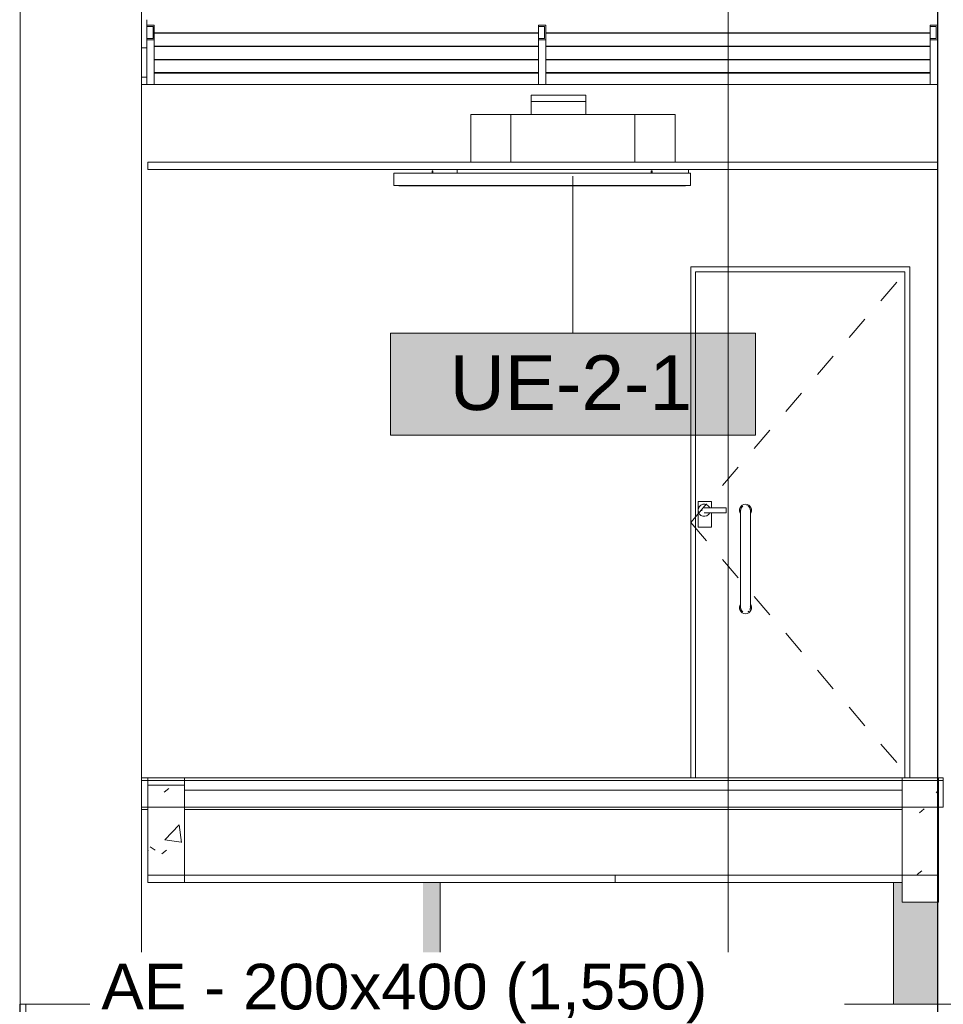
# Model space of a CAD drawing. Header units: metres. Extents: x 3.7 to 90.5, y -1.7 to 14.3.
# Tile 714 of 1056: x 69.1 to 72.9, y 5.1 to 9.2. Entities that reach past the tile are written whole.
import ezdxf

# ---------------------------------------------------------------- set-up
doc = ezdxf.new("R2010")
doc.units = ezdxf.units.M
doc.linetypes.add('Center', pattern=[0.03175, 0.00635, -0.004763, 0.015875, -0.004763])
for name, color, linetype, lineweight in [('A-CLNG', 7, 'Continuous', 18), ('A-DOOR', 7, 'Continuous', 18), ('A-FLOR', 7, 'Continuous', 18), ('A-FLOR-MCUT', 7, 'Continuous', 18), ('A-GLAZ-CWMG', 7, 'Continuous', 18), ('A-WALL', 7, 'Continuous', 18), ('A-WALL-PATT', 7, 'Continuous', 18), ('DUTOS', 7, 'Continuous', 18), ('E-LITE-EQPM', 7, 'Continuous', 18), ('G-ANNO-SYMB', 7, 'Continuous', 9), ('I-WALL', 7, 'Continuous', 18), ('M-EQPM', 7, 'Continuous', 18), ('M-HVAC-DUCT', 7, 'Continuous', 18), ('S-BEAM', 7, 'Continuous', 18)]:
    doc.layers.add(name, color=color, linetype=linetype, lineweight=lineweight)
doc.layers.add('M-EQPM-IDEN', color=1, linetype='Continuous', lineweight=9, true_color=0xff0000)
doc.layers.add('M-HVAC-DUCT-IDEN', color=1, linetype='Continuous', lineweight=9, true_color=0xff0000)
doc.styles.add('Arial_1', font='arial.ttf', dxfattribs={"height": 0.225})
doc.styles.add('Arial_2', font='arial.ttf', dxfattribs={"height": 0.1875})
pattern_1 = [(50, (61.586, 6.894), (0.546555, -0.047815), [0.05715, -0.62865]), (355, (61.586, 6.894), (-0.105728, 0.573166), [0.04572, -0.50292]), (100.451, (61.632, 6.89), (0.440828, 0.52535), [0.04857, -0.53427]), (46.184, (61.586, 7.047), (0.813237, -0.12613), [0.08572, -0.94297]), (96.636, (61.654, 7.036), (0.71221, 0.742287), [0.07286, -0.80141]), (351.184, (61.586, 7.047), (0.712217, 0.742274), [0.06858, -0.75438]), (21, (61.662, 7.009), (0.454846, -0.306795), [0.05715, -0.62865]), (326, (61.662, 7.009), (0.185405, 0.55256), [0.04572, -0.50292]), (71.451, (61.7, 6.983), (0.64025, 0.245763), [0.04857, -0.53427]), (37.5, (61.586, 6.894), (0.009261, 0.2536672), [0.02515, -0.47168, 0.02515, -0.48539, -0.50483]), (37.5, (61.586, 6.894), (0.009261, 0.2536672), [-1.007, 0.02515, -0.47968]), (7.5, (61.586, 6.894), (0.200456, 0.300546), [0.02515, -0.26594, 0.02515, -0.46025, -0.19241]), (7.5, (61.586, 6.894), (0.200456, 0.300546), [-0.77648, 0.02515, -0.16726]), (327.5, (61.416, 6.894), (0.4067682, -0.0171882), [0.02515, -0.16535, 0.02515, -0.56921, -0.78867]), (327.5, (61.416, 6.894), (0.4067682, -0.0171882), [-0.78486, 0.02515, -0.76352]), (317.5, (61.34, 6.894), (0.444383, 0.076279), [0.02515, -0.2225, 0.02515, -0.36957, -0.56007]), (317.5, (61.34, 6.894), (0.444383, 0.076279), [-0.64237, 0.02515, -0.53492])]

# ---------------------------------------------------------------- blocks, each defined once
blk = doc.blocks.new('Paredes 15 - Paredes 6-6874455-Corte 8')
at = {"layer": 'A-WALL'}
for p, q in [((50.5733, 9.9121), (50.5733, 5.11)), ((51.0715, 5.11), (51.0715, 9.9121)), ((50.5733, 5.11), (51.0715, 5.11))]:
    blk.add_line(p, q, dxfattribs=at)
blk = doc.blocks.new('porta de vidro sala de aula - SALAS DE AULAS E LABORATÓRIOS-7237770-Corte 8')
at = {"layer": 'A-DOOR'}
for p, q in [((53.3284, 8.14), (53.3284, 6.04)), ((54.2284, 8.14), (53.3284, 8.14)), ((54.2284, 6.04), (54.2284, 8.14)), ((53.3484, 6.04), (53.3484, 8.12)), ((53.3484, 8.12), (54.2084, 8.12)), ((54.2084, 8.12), (53.3484, 8.12)), ((53.3484, 8.12), (53.3484, 6.04)), ((54.2084, 6.04), (54.2084, 8.12)), ((54.2084, 6.04), (54.2084, 8.12)), ((53.4134, 7.1759), (53.3584, 7.1759)), ((53.3584, 7.1759), (53.3584, 7.0709)), ((53.4134, 7.15), (53.4134, 7.1759)), ((53.4734, 7.15), (53.4034, 7.15)), ((53.4034, 7.13), (53.4734, 7.13)), ((53.4134, 7.0709), (53.4134, 7.13)), ((53.4734, 7.14), (53.4734, 7.15)), ((53.4734, 7.13), (53.4734, 7.14)), ((53.5334, 7.11), (53.5334, 6.77)), ((53.5734, 6.77), (53.5734, 7.11)), ((53.3584, 7.0709), (53.4134, 7.0709))]:
    blk.add_line(p, q, dxfattribs=at)
at = {"layer": 'A-DOOR', "linetype": 'Center'}
for q in [(54.2284, 8.14), (54.2284, 6.04)]:
    blk.add_line((53.3284, 7.09), q, dxfattribs=at)
at = {"layer": 'A-DOOR', "flags": 128}
for points in [[(53.4034, 7.15), (53.4026, 7.15), (53.4018, 7.15), (53.401, 7.15), (53.4002, 7.15), (53.3995, 7.15), (53.3987, 7.15), (53.3979, 7.15), (53.3971, 7.15), (53.3964, 7.15), (53.3956, 7.15), (53.3949, 7.15), (53.3942, 7.15), (53.3935, 7.15), (53.3928, 7.15), (53.3921, 7.15), (53.3915, 7.15), (53.3908, 7.15), (53.3902, 7.15), (53.3896, 7.15), (53.3891, 7.15), (53.3885, 7.15), (53.388, 7.15), (53.3875, 7.15), (53.387, 7.15), (53.3866, 7.15), (53.3862, 7.15), (53.3858, 7.15), (53.3854, 7.15), (53.3851, 7.15), (53.3848, 7.15), (53.3845, 7.15), (53.3843, 7.15), (53.3841, 7.15), (53.3839, 7.15), (53.3837, 7.15), (53.3836, 7.15), (53.3835, 7.15), (53.3835, 7.15), (53.3834, 7.15)], [(53.3834, 7.13), (53.3834, 7.13), (53.3835, 7.13), (53.3836, 7.13), (53.3837, 7.13), (53.3838, 7.13), (53.384, 7.13), (53.3842, 7.13), (53.3844, 7.13), (53.3847, 7.13), (53.385, 7.13), (53.3853, 7.13), (53.3857, 7.13), (53.3861, 7.13), (53.3865, 7.13), (53.3869, 7.13), (53.3874, 7.13), (53.3879, 7.13), (53.3884, 7.13), (53.3889, 7.13), (53.3895, 7.13), (53.3901, 7.13), (53.3907, 7.13), (53.3913, 7.13), (53.392, 7.13), (53.3926, 7.13), (53.3933, 7.13), (53.394, 7.13), (53.3947, 7.13), (53.3954, 7.13), (53.3962, 7.13), (53.3969, 7.13), (53.3977, 7.13), (53.3985, 7.13), (53.3992, 7.13), (53.4, 7.13), (53.4008, 7.13), (53.4016, 7.13), (53.4024, 7.13), (53.4032, 7.13), (53.4034, 7.13)], [(53.5334, 7.1403), (53.5335, 7.1411), (53.5336, 7.1419), (53.5337, 7.1427)], [(53.5334, 7.14), (53.5334, 7.14), (53.5334, 7.1399), (53.5334, 7.1398), (53.5334, 7.1396), (53.5334, 7.1394), (53.5334, 7.1391), (53.5334, 7.1388), (53.5334, 7.1385), (53.5334, 7.1381), (53.5334, 7.1376), (53.5334, 7.1371), (53.5334, 7.1366), (53.5334, 7.136), (53.5334, 7.1354), (53.5334, 7.1348), (53.5334, 7.1341), (53.5334, 7.1333), (53.5334, 7.1326), (53.5334, 7.1317), (53.5334, 7.1309), (53.5334, 7.13), (53.5334, 7.1291), (53.5334, 7.1282), (53.5334, 7.1272), (53.5334, 7.1262), (53.5334, 7.1252), (53.5334, 7.1241), (53.5334, 7.1231), (53.5334, 7.122), (53.5334, 7.1209), (53.5334, 7.1197), (53.5334, 7.1186), (53.5334, 7.1174), (53.5334, 7.1163), (53.5334, 7.1151), (53.5334, 7.1139), (53.5334, 7.1127), (53.5334, 7.1115), (53.5334, 7.1103), (53.5334, 7.11)], [(53.5338, 7.1435), (53.534, 7.1443), (53.5342, 7.145), (53.5344, 7.1458), (53.5347, 7.1466)], [(53.5718, 7.1475), (53.5721, 7.1468), (53.5723, 7.146), (53.5726, 7.1453), (53.5728, 7.1445), (53.573, 7.1437), (53.5731, 7.1429), (53.5733, 7.1421), (53.5733, 7.1413), (53.5734, 7.1405), (53.5734, 7.1397)], [(53.5734, 7.11), (53.5734, 7.1112), (53.5734, 7.1124), (53.5734, 7.1136), (53.5734, 7.1148), (53.5734, 7.116), (53.5734, 7.1171), (53.5734, 7.1183), (53.5734, 7.1194), (53.5734, 7.1206), (53.5734, 7.1217), (53.5734, 7.1228), (53.5734, 7.1239), (53.5734, 7.1249), (53.5734, 7.1259), (53.5734, 7.1269), (53.5734, 7.1279), (53.5734, 7.1289), (53.5734, 7.1298), (53.5734, 7.1307), (53.5734, 7.1315), (53.5734, 7.1323), (53.5734, 7.1331), (53.5734, 7.1339), (53.5734, 7.1346), (53.5734, 7.1352), (53.5734, 7.1359), (53.5734, 7.1365), (53.5734, 7.137), (53.5734, 7.1375), (53.5734, 7.138), (53.5734, 7.1384), (53.5734, 7.1387), (53.5734, 7.1391), (53.5734, 7.1393), (53.5734, 7.1396), (53.5734, 7.1397), (53.5734, 7.1399), (53.5734, 7.14), (53.5734, 7.14), (53.5734, 7.14)], [(53.5334, 6.77), (53.5334, 6.7688), (53.5334, 6.7676), (53.5334, 6.7664), (53.5334, 6.7652), (53.5334, 6.764), (53.5334, 6.7629), (53.5334, 6.7617), (53.5334, 6.7606), (53.5334, 6.7594), (53.5334, 6.7583), (53.5334, 6.7572), (53.5334, 6.7561), (53.5334, 6.7551), (53.5334, 6.7541), (53.5334, 6.7531), (53.5334, 6.7521), (53.5334, 6.7511), (53.5334, 6.7502), (53.5334, 6.7493), (53.5334, 6.7485), (53.5334, 6.7477), (53.5334, 6.7469), (53.5334, 6.7461), (53.5334, 6.7454), (53.5334, 6.7448), (53.5334, 6.7441), (53.5334, 6.7435), (53.5334, 6.743), (53.5334, 6.7425), (53.5334, 6.742), (53.5334, 6.7416), (53.5334, 6.7413), (53.5334, 6.7409), (53.5334, 6.7407), (53.5334, 6.7404), (53.5334, 6.7403), (53.5334, 6.7401), (53.5334, 6.74), (53.5334, 6.74), (53.5334, 6.74)], [(53.5734, 6.74), (53.5734, 6.74), (53.5734, 6.7401), (53.5734, 6.7402), (53.5734, 6.7404), (53.5734, 6.7406), (53.5734, 6.7409), (53.5734, 6.7412), (53.5734, 6.7415), (53.5734, 6.7419), (53.5734, 6.7424), (53.5734, 6.7429), (53.5734, 6.7434), (53.5734, 6.744), (53.5734, 6.7446), (53.5734, 6.7452), (53.5734, 6.7459), (53.5734, 6.7467), (53.5734, 6.7474), (53.5734, 6.7483), (53.5734, 6.7491), (53.5734, 6.75), (53.5734, 6.7509), (53.5734, 6.7518), (53.5734, 6.7528), (53.5734, 6.7538), (53.5734, 6.7548), (53.5734, 6.7559), (53.5734, 6.7569), (53.5734, 6.758), (53.5734, 6.7591), (53.5734, 6.7603), (53.5734, 6.7614), (53.5734, 6.7626), (53.5734, 6.7637), (53.5734, 6.7649), (53.5734, 6.7661), (53.5734, 6.7673), (53.5734, 6.7685), (53.5734, 6.7697), (53.5734, 6.77)], [(53.5351, 6.7315), (53.5348, 6.7323), (53.5345, 6.733), (53.5343, 6.7338), (53.5341, 6.7346), (53.5339, 6.7353), (53.5337, 6.7361), (53.5336, 6.7369), (53.5335, 6.7377), (53.5335, 6.7385), (53.5334, 6.7393)], [(53.5734, 6.7387), (53.5734, 6.7379), (53.5733, 6.7371), (53.5732, 6.7363), (53.573, 6.7355), (53.5729, 6.7348), (53.5726, 6.734), (53.5724, 6.7332), (53.5721, 6.7325), (53.5718, 6.7317)]]:
    blk.add_lwpolyline(points, dxfattribs=at)
at = {"layer": 'A-DOOR'}
for centre, radius, start, end in [((53.3834, 7.14), 0.025, 23.748, 180), ((53.5534, 7.14), 0.025, 90, 216.2791), ((53.5534, 7.14), 0.025, 323.397, 90), ((53.3834, 7.14), 0.025, 180, 336.2194), ((53.3834, 7.14), 0.01, 165, 180), ((53.3834, 7.14), 0.01, 180, 195), ((53.5534, 7.14), 0.02, 122.5857, 183.2832), ((53.5534, 7.14), 0.02, 352.5937, 75), ((53.5534, 6.74), 0.025, 143.7209, 270), ((53.5534, 6.74), 0.02, 176.7168, 237.4143), ((53.5534, 6.74), 0.025, 270, 36.9829), ((53.5534, 6.74), 0.02, 300, 315), ((53.5534, 6.74), 0.02, 330, 9.5989)]:
    blk.add_arc(centre, radius, start, end, dxfattribs=at)
blk = doc.blocks.new('Rectangular Mullion - 50 x 150mm-8386768-Corte 8')
at = {"layer": 'A-GLAZ-CWMG'}
for p, q in [((54.3415, 9.1332), (54.3115, 9.1332)), ((54.3115, 9.1332), (54.3115, 9.1282)), ((54.3115, 9.1282), (54.3365, 9.1282)), ((54.3115, 9.1282), (54.3115, 9.0781)), ((54.3365, 9.1282), (54.3365, 9.0781)), ((54.3415, 9.0731), (54.3415, 9.1332)), ((54.3365, 9.0781), (54.3115, 9.0781)), ((54.3115, 9.0781), (54.3115, 9.0731)), ((54.3115, 9.0731), (54.3415, 9.0731)), ((54.3115, 9.0731), (54.3115, 8.89))]:
    blk.add_line(p, q, dxfattribs=at)
blk = doc.blocks.new('Rectangular Mullion - 50 x 150mm-8386769-Corte 8')
at = {"layer": 'A-GLAZ-CWMG'}
for p, q in [((51.1245, 9.1332), (51.0945, 9.1332)), ((51.0945, 9.1332), (51.0945, 9.1282)), ((51.0945, 9.1282), (51.1195, 9.1282)), ((51.0945, 9.0781), (51.0945, 9.1282)), ((51.1195, 9.1282), (51.1195, 9.0781)), ((51.1245, 9.0731), (51.1245, 9.1332)), ((51.1195, 9.0781), (51.0945, 9.0781)), ((51.0945, 9.0781), (51.0945, 9.0731)), ((51.0945, 9.0731), (51.1245, 9.0731)), ((51.0945, 8.89), (51.0945, 9.0731)), ((51.1245, 8.89), (51.1245, 9.0731))]:
    blk.add_line(p, q, dxfattribs=at)
blk = doc.blocks.new('Rectangular Mullion - 50 x 150mm-8386766-Corte 8')
at = {"layer": 'A-GLAZ-CWMG'}
for p, q in [((52.733, 9.1332), (52.703, 9.1332)), ((52.703, 9.1332), (52.703, 9.1282)), ((52.703, 9.1282), (52.728, 9.1282)), ((52.703, 9.0781), (52.703, 9.1282)), ((52.728, 9.1282), (52.728, 9.0781)), ((52.733, 9.0731), (52.733, 9.1332)), ((52.728, 9.0781), (52.703, 9.0781)), ((52.703, 9.0781), (52.703, 9.0731)), ((52.703, 9.0731), (52.733, 9.0731)), ((52.703, 8.89), (52.703, 9.0731)), ((52.733, 8.89), (52.733, 9.0731))]:
    blk.add_line(p, q, dxfattribs=at)
blk = doc.blocks.new('Montante retangular - U 90x35x5-7245190-Corte 8')
at = {"layer": 'A-GLAZ-CWMG'}
for p, q in [((52.703, 8.9383), (51.1245, 8.9383)), ((52.703, 8.9366), (51.1245, 8.9366)), ((54.3115, 8.9383), (52.733, 8.9383)), ((54.3115, 8.9366), (52.733, 8.9366))]:
    blk.add_line(p, q, dxfattribs=at)
blk = doc.blocks.new('Montante retangular - U 90x35x5-7245198-Corte 8')
at = {"layer": 'A-GLAZ-CWMG'}
for p, q in [((51.1245, 8.992), (52.703, 8.992)), ((51.1245, 8.9903), (52.703, 8.9903)), ((52.733, 8.992), (54.3115, 8.992)), ((52.733, 8.9903), (54.3115, 8.9903))]:
    blk.add_line(p, q, dxfattribs=at)
blk = doc.blocks.new('Montante retangular - U 90x35x5-V159-Corte 8')
at = {"layer": 'A-GLAZ-CWMG'}
for p, q in [((51.0945, 9.1332), (51.0945, 9.1558)), ((51.1245, 9.1024), (52.703, 9.1024)), ((51.1245, 9.1006), (52.703, 9.1006)), ((52.733, 9.1024), (54.3115, 9.1024)), ((52.733, 9.1006), (54.3115, 9.1006))]:
    blk.add_line(p, q, dxfattribs=at)
blk = doc.blocks.new('63_PHILIPS_TCS165 C6 2x28W - 2xTL5-28W HFP C3-V187-Corte 8')
at = {"layer": 'E-LITE-EQPM'}
for p, q in [((52.108, 8.525), (53.328, 8.525)), ((52.108, 8.475), (52.108, 8.525)), ((52.2665, 8.535), (52.2695, 8.535)), ((52.2665, 8.525), (52.2665, 8.535)), ((52.2695, 8.535), (52.2695, 8.525)), ((53.1665, 8.535), (53.1695, 8.535)), ((53.1665, 8.535), (53.1665, 8.525)), ((53.1695, 8.525), (53.1695, 8.535)), ((53.328, 8.525), (53.328, 8.475)), ((53.328, 8.475), (52.108, 8.475)), ((52.129, 8.473), (52.129, 8.475)), ((53.307, 8.473), (52.129, 8.473)), ((53.307, 8.473), (53.307, 8.475))]:
    blk.add_line(p, q, dxfattribs=at)
blk = doc.blocks.new('4 GRE - ESCOLA DE CINEMA E AUDIOVISUAL CINE REX R07_rvt-3-Corte 8')
at = {"layer": 'A-WALL-PATT', "true_color": 0x808080}
h = blk.add_hatch(dxfattribs=at)
h.set_pattern_fill('FP_31', color=8, style=0, pattern_type=2)
h.set_pattern_definition(pattern_1)
h.paths.add_polyline_path([(54.344, -0.5434), (54.344, 0.1), (54.3415, 0.1), (54.3423, -0.5434)])
h.paths.add_polyline_path([(54.344, 2.2), (54.344, 12.5099), (54.3415, 12.5099), (54.3415, 2.2)])
at = {"layer": 'A-WALL-PATT', "lineweight": 5, "true_color": 0xff8000}
h = blk.add_hatch(color=30, dxfattribs=at)
h.paths.add_polyline_path([(52.229, 2.7), (52.299, 2.7), (52.299, 4.3963), (52.229, 4.3963), (52.229, 2.8199)])
h.paths.add_polyline_path([(52.299, 4.4263), (52.299, 4.5398), (52.2934, 4.5454), (52.229, 4.5454), (52.229, 4.4263), (52.2934, 4.4263)])
h.paths.add_polyline_path([(52.229, 4.7454), (52.299, 4.7454), (52.299, 4.91), (52.229, 4.91)])
h.paths.add_polyline_path([(52.229, 5.11), (52.299, 5.11), (52.299, 5.61), (52.229, 5.61), (52.229, 5.3423)])
at = {"layer": 'A-WALL-PATT', "true_color": 0xff8000}
h = blk.add_hatch(color=30, dxfattribs=at)
h.paths.add_polyline_path([(54.3415, -0.14), (54.3415, -0.02), (54.1615, -0.02), (54.1615, -0.14)])
h.paths.add_polyline_path([(54.3415, 4.4437), (54.3415, 4.445), (54.1878, 4.445), (54.1615, 4.4473), (54.1619, 4.4437), (54.1878, 4.4437)])
h.paths.add_polyline_path([(54.3415, 4.595), (54.3415, 4.91), (54.1615, 4.91), (54.1619, 4.5984), (54.1878, 4.595)])
h.paths.add_polyline_path([(54.1878, 5.11), (54.3415, 5.11), (54.3415, 5.53), (54.1969, 5.53), (54.1969, 5.61), (54.1615, 5.61), (54.1615, 5.11)])
at = {"layer": 'S-BEAM'}
h = blk.add_hatch(dxfattribs=at)
h.set_pattern_fill('FP_31', color=256, style=0, pattern_type=2)
h.set_pattern_definition(pattern_1)
h.paths.add_polyline_path([(51.2484, 5.64), (51.2484, 6.04), (51.0984, 6.04), (51.0984, 5.64), (51.1514, 5.64)])
h = blk.add_hatch(dxfattribs=at)
h.set_pattern_fill('FP_31', color=256, style=0, pattern_type=2)
h.set_pattern_definition(pattern_1)
h.paths.add_polyline_path([(54.1969, 5.64), (54.3469, 5.64), (54.3469, 6.04), (54.1969, 6.04), (54.1969, 5.7628)])
at = {"layer": 'A-CLNG'}
for p, q in [((54.3415, 8.57), (51.0984, 8.57)), ((51.0984, 8.57), (51.0984, 8.54)), ((51.0984, 8.54), (54.3415, 8.54)), ((54.3415, 8.54), (54.3415, 8.57))]:
    blk.add_line(p, q, dxfattribs=at)
at = {"layer": 'A-FLOR'}
for p, q in [((51.0715, 9.04), (51.0945, 9.04)), ((51.0945, 8.92), (51.0715, 8.92)), ((54.3654, 6.04), (51.0715, 6.04)), ((51.0715, 6.04), (51.0715, 5.92)), ((54.3654, 5.92), (54.3654, 6.04)), ((51.0715, 5.92), (54.3654, 5.92)), ((51.0984, 5.91), (51.0715, 5.91)), ((54.8415, 5.11), (51.0715, 5.11)), ((51.0715, 5.11), (51.0715, 4.91))]:
    blk.add_line(p, q, dxfattribs=at)
at = {"layer": 'A-FLOR-MCUT'}
blk.add_line((54.3654, 6.03), (51.0715, 6.03), dxfattribs=at)
at = {"layer": 'A-WALL'}
for p, q in [((54.3415, 12.5099), (54.3415, 2.2)), ((54.344, 12.5099), (54.344, 2.2)), ((54.3415, 8.89), (51.0715, 8.89)), ((53.3284, 6.04), (53.3284, 8.14)), ((53.3284, 8.14), (54.2284, 8.14)), ((54.2284, 8.14), (54.2284, 6.04)), ((54.1615, 5.61), (54.1615, 5.11)), ((51.0715, 5.11), (50.5715, 5.11)), ((50.5715, 5.11), (50.5715, -0.26)), ((50.574, -0.26), (50.574, 5.11)), ((50.5965, -0.26), (50.5965, 5.11)), ((51.0465, -0.26), (51.0465, 5.11)), ((51.069, -0.26), (51.069, 5.11)), ((51.0715, 0.6117), (51.0715, 5.11))]:
    blk.add_line(p, q, dxfattribs=at)
at = {"layer": 'I-WALL'}
blk.add_line((52.299, 5.61), (52.299, 5.11), dxfattribs=at)
at = {"layer": 'S-BEAM'}
for p, q in [((51.2484, 6.04), (51.0984, 6.04)), ((51.0984, 6.04), (51.0984, 5.64)), ((51.2484, 5.64), (51.2484, 6.04)), ((54.3469, 6.04), (54.1969, 6.04)), ((54.1969, 6.04), (54.1969, 5.64)), ((54.3469, 5.64), (54.3469, 6.04)), ((51.0984, 5.64), (51.2484, 5.64)), ((51.2484, 5.64), (54.1969, 5.64)), ((54.1969, 5.64), (54.3469, 5.64))]:
    blk.add_line(p, q, dxfattribs=at)
at = {"layer": 'A-DOOR', "lineweight": 18}
blk.add_blockref('porta de vidro sala de aula - SALAS DE AULAS E LABORATÓRIOS-7237770-Corte 8', (0, 0), dxfattribs=at)
at = {"layer": 'A-GLAZ-CWMG', "lineweight": 18}
for name, p in [('Montante retangular - U 90x35x5-V159-Corte 8', (0, 0)), ('Rectangular Mullion - 50 x 150mm-8386769-Corte 8', (0, 0)), ('Rectangular Mullion - 50 x 150mm-8386766-Corte 8', (0, 0)), ('Rectangular Mullion - 50 x 150mm-8386768-Corte 8', (0, 0)), ('Montante retangular - U 90x35x5-7245198-Corte 8', (0, 0.0552)), ('Montante retangular - U 90x35x5-7245198-Corte 8', (0, 0)), ('Montante retangular - U 90x35x5-7245190-Corte 8', (0, 0))]:
    blk.add_blockref(name, p, dxfattribs=at)
at = {"layer": 'A-WALL', "lineweight": 18}
blk.add_blockref('Paredes 15 - Paredes 6-6874455-Corte 8', (0, 0), dxfattribs=at)
at = {"layer": 'E-LITE-EQPM', "lineweight": 18}
blk.add_blockref('63_PHILIPS_TCS165 C6 2x28W - 2xTL5-28W HFP C3-V187-Corte 8', (0, 0), dxfattribs=at)
blk = doc.blocks.new('Family - V205-299580-Corte 8')
at = {"layer": 'S-BEAM'}
for p, q in [((54.3469, 6.03), (54.1969, 6.03)), ((54.1969, 6.03), (54.1969, 5.53)), ((54.3469, 5.53), (54.3469, 6.03)), ((54.1969, 5.53), (54.3469, 5.53))]:
    blk.add_line(p, q, dxfattribs=at)
blk = doc.blocks.new('Family - V238-299718-Corte 8')
at = {"layer": 'S-BEAM'}
for p, q in [((53.0184, 5.64), (53.0184, 5.61)), ((53.0184, 5.61), (54.1969, 5.61))]:
    blk.add_line(p, q, dxfattribs=at)
blk = doc.blocks.new('Family - V238-299720-Corte 8')
at = {"layer": 'S-BEAM'}
for p, q in [((53.0184, 5.61), (53.0184, 5.64)), ((51.2484, 5.61), (53.0184, 5.61))]:
    blk.add_line(p, q, dxfattribs=at)
blk = doc.blocks.new('Family - V201-299722-Corte 8')
at = {"layer": 'S-BEAM'}
for p, q in [((51.2484, 6.01), (51.0984, 6.01)), ((51.0984, 6.01), (51.0984, 5.61)), ((51.2484, 5.61), (51.2484, 6.01)), ((51.0984, 5.61), (51.2484, 5.61))]:
    blk.add_line(p, q, dxfattribs=at)
blk = doc.blocks.new('Family - L201-299750-Corte 8')
at = {"layer": 'A-FLOR'}
for p, q in [((54.1969, 6.03), (51.2484, 6.03)), ((51.2484, 6.03), (51.2484, 5.99)), ((54.1969, 5.99), (54.1969, 6.03)), ((51.2484, 5.99), (54.1969, 5.99)), ((54.1969, 5.91), (51.2484, 5.91))]:
    blk.add_line(p, q, dxfattribs=at)
blk = doc.blocks.new('ESTRUTURAL CINE REX _011_IFC-3-Corte 8')
at = {"layer": 'A-FLOR', "lineweight": 18}
blk.add_blockref('Family - L201-299750-Corte 8', (0, 0), dxfattribs=at)
at = {"layer": 'S-BEAM', "lineweight": 18}
for name in ['Family - V205-299580-Corte 8', 'Family - V201-299722-Corte 8', 'Family - V238-299720-Corte 8', 'Family - V238-299718-Corte 8']:
    blk.add_blockref(name, (0, 0), dxfattribs=at)
blk = doc.blocks.new('V8 K7 4V 2_8-8_0kW - MIH45Q4HN18-944312-Corte 8')
at = {"layer": 'M-EQPM', "color": 1, "true_color": 0xff0000}
for p, q in [((52.4244, 8.766), (52.5894, 8.766)), ((52.4244, 8.5705), (52.4244, 8.766)), ((52.4244, 8.766), (52.4244, 8.5705)), ((52.5894, 8.766), (52.4244, 8.766)), ((52.5894, 8.766), (53.0994, 8.766)), ((52.5894, 8.766), (52.5894, 8.5705)), ((52.5894, 8.766), (52.5894, 8.5705)), ((53.0994, 8.766), (52.5894, 8.766)), ((53.0994, 8.766), (53.2644, 8.766)), ((53.0994, 8.766), (53.0994, 8.5705)), ((53.0994, 8.766), (53.0994, 8.5705)), ((53.2644, 8.766), (53.0994, 8.766)), ((53.2644, 8.766), (53.2644, 8.5705)), ((53.2644, 8.766), (53.2644, 8.5705)), ((52.4094, 8.5705), (52.3694, 8.5705)), ((52.3694, 8.54), (52.3694, 8.525)), ((52.4094, 8.5705), (53.2794, 8.5705)), ((53.3194, 8.5705), (53.2794, 8.5705)), ((53.3194, 8.525), (53.3194, 8.54))]:
    blk.add_line(p, q, dxfattribs=at)
blk = doc.blocks.new('M_Tampa retangular - Padrão-V217-Corte 8')
at = {"layer": 'M-HVAC-DUCT', "color": 96, "true_color": 0x008000}
for p, q in [((52.6729, 8.845), (52.8979, 8.845)), ((52.6729, 8.82), (52.6729, 8.845)), ((52.8979, 8.82), (52.6729, 8.82)), ((52.8979, 8.845), (52.8979, 8.82))]:
    blk.add_line(p, q, dxfattribs=at)
blk = doc.blocks.new('M_Identificador de equipamento mecânico_BTS - Em caixas-817025-Corte 8')
at = {"layer": 'M-EQPM-IDEN', "true_color": 0xf5f5f5}
blk.add_hatch(color=7, dxfattribs=at).paths.add_polyline_path([(55.1645, 3.702), (55.1645, 3.282), (53.6645, 3.282), (53.6645, 3.702)])
at = {"layer": 'M-EQPM-IDEN'}
for p, q in [((55.1645, 3.702), (53.6645, 3.702)), ((53.6645, 3.702), (53.6645, 3.282)), ((53.6645, 3.702), (55.1645, 3.702)), ((53.6645, 3.282), (53.6645, 3.702)), ((55.1645, 3.282), (55.1645, 3.702)), ((55.1645, 3.702), (55.1645, 3.282)), ((53.6645, 3.282), (55.1645, 3.282)), ((55.1645, 3.282), (53.6645, 3.282))]:
    blk.add_line(p, q, dxfattribs=at)

msp = doc.modelspace()

# ---------------------------------------------------------------- linework, layer by layer
at = {"layer": 'DUTOS', "color": 96, "true_color": 0x008000}
for p, q in [((71.224, 8.82), (71.449, 8.82)), ((71.224, 8.82), (71.224, 8.766)), ((71.449, 8.82), (71.449, 8.766))]:
    msp.add_line(p, q, dxfattribs=at)
at = {"layer": 'G-ANNO-SYMB'}
msp.add_line((72.0331, 13.2412), (72.0331, -0.743), dxfattribs=at)
at = {"layer": 'M-EQPM-IDEN'}
msp.add_line((71.3955, 8.513), (71.3955, 7.868), dxfattribs=at)

# ---------------------------------------------------------------- block references
at = {"lineweight": 5}
for name in ['4 GRE - ESCOLA DE CINEMA E AUDIOVISUAL CINE REX R07_rvt-3-Corte 8', 'ESTRUTURAL CINE REX _011_IFC-3-Corte 8']:
    msp.add_blockref(name, (18.5511, 0), dxfattribs=at)
at = {"layer": 'M-EQPM', "color": 1, "true_color": 0xff0000}
msp.add_blockref('V8 K7 4V 2_8-8_0kW - MIH45Q4HN18-944312-Corte 8', (18.5511, 0), dxfattribs=at)
at = {"layer": 'M-EQPM-IDEN'}
msp.add_blockref('M_Identificador de equipamento mecânico_BTS - Em caixas-817025-Corte 8', (16.981, 4.166), dxfattribs=at)
at = {"layer": 'M-HVAC-DUCT', "color": 96, "true_color": 0x008000}
msp.add_blockref('M_Tampa retangular - Padrão-V217-Corte 8', (18.5511, 0), dxfattribs=at)

# ---------------------------------------------------------------- texts
at = {"layer": 'M-EQPM-IDEN', "color": 7, "insert": (70.889, 7.7767), "char_height": 0.225, "width": 1.220569, "attachment_point": 1, "style": 'Arial_1'}
msp.add_mtext('UE-2-1', dxfattribs=at)

# ---------------------------------------------------------------- next in the draw order: texts
at = {"layer": 'M-HVAC-DUCT-IDEN', "color": 7, "insert": (69.4579, 5.2764), "char_height": 0.1875, "width": 3.006328, "attachment_point": 1, "style": 'Arial_2', "bg_fill": 3, "box_fill_scale": 1.25, "bg_fill_color": 256, "bg_fill_true_color": 13158600, "bg_fill_transparency": 0}
msp.add_mtext('AE - 200x400 (1,550)', dxfattribs=at)

doc.saveas('drawing.dxf')
